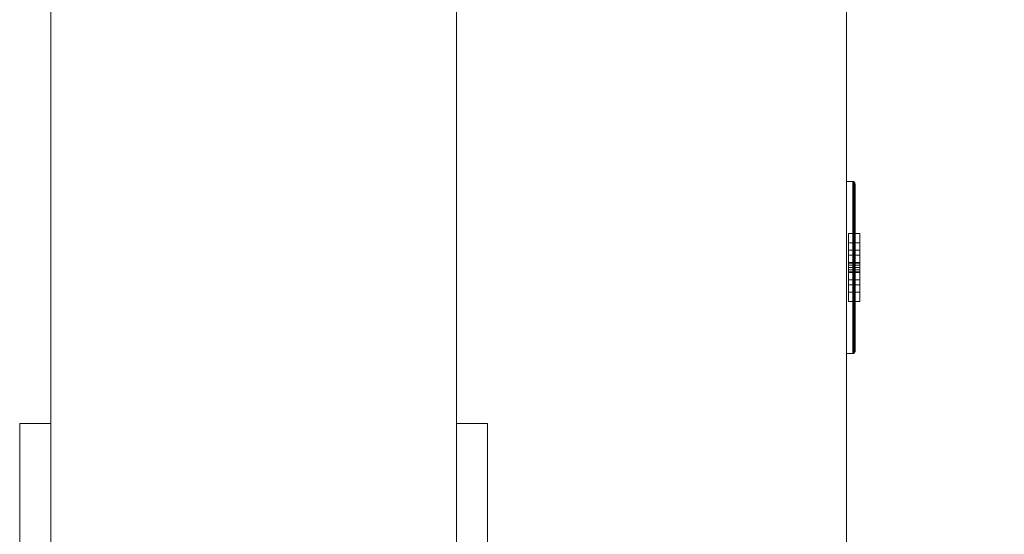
# Model space of a CAD drawing. Header units: inches. Extents: x -263 to 528, y -1 to 602.
# Tile 305 of 656: x -262.75 to -246.97, y 517.22 to 525.47. Entities that reach past the tile are written whole.
import ezdxf

# ---------------------------------------------------------------- set-up
doc = ezdxf.new("R2010")
doc.units = ezdxf.units.IN
doc.header["$MEASUREMENT"] = 0
for name, color, linetype in [('Twindo - Electrical', 7, 'Continuous'), ('Twindo - Fixtures', 7, 'Continuous'), ('Twindo - Slabs', 7, 'Continuous'), ('Twindo - Walls', 7, 'Continuous'), ('Windows', 7, 'Continuous')]:
    doc.layers.add(name, color=color, linetype=linetype)

# ---------------------------------------------------------------- blocks, each defined once
blk = doc.blocks.new('Wall_CD879D56-22B8-4084-A339-52AE3E4B1703', base_point=(-249.5, 579.5))
at = {"layer": 'Twindo - Walls', "lineweight": 0}
mesh = blk.add_polyface(dxfattribs=at)
corners = [(-262.25, 387, 101), (-262.25, 579.5, 101), (-262.25, 579.5, -6), (-262.25, 387, -6), (-262.25, 451.5, 36), (-262.25, 511.5, 36), (-262.25, 511.5, 92), (-262.25, 451.5, 92), (-249.5, 387, 101), (-249.5, 579.5, 101), (-249.5, 579.5, -6), (-249.5, 387, -6), (-249.5, 451.5, 36), (-249.5, 511.5, 36), (-249.5, 511.5, 92), (-249.5, 451.5, 92)]
mesh.append_faces([[corners[k] for k in face] for face in [(8, 9, 1, 0), (10, 2, 1, 9), (3, 2, 10, 11), (11, 8, 0, 3), (12, 13, 5, 4), (13, 14, 6, 5), (14, 15, 7, 6), (15, 12, 4, 7)]], dxfattribs={"color": 254})
mesh.append_faces([[corners[k] for k in face] for face in [(3, 4, 2), (2, 5, 1), (10, 13, 11), (11, 12, 8)]], dxfattribs={"vtx0": -1, "vtx1": -1, "color": 254})
mesh.append_faces([[corners[k] for k in face] for face in [(6, 0, 1), (0, 7, 4), (2, 4, 5), (15, 9, 8), (9, 14, 13), (11, 13, 12)]], dxfattribs={"vtx0": -1, "vtx2": -1, "color": 254})
mesh.append_faces([[corners[k] for k in face] for face in [(6, 7, 0), (5, 6, 1), (3, 0, 4), (15, 14, 9), (12, 15, 8), (10, 9, 13)]], dxfattribs={"vtx1": -1, "vtx2": -1, "color": 254})
blk = doc.blocks.new('Slab_D0BD3B49-249D-4DA8-80D4-D821BCE50D6B', base_point=(-249.5, 387))
at = {"layer": 'Twindo - Slabs', "lineweight": 0}
mesh = blk.add_polyface(dxfattribs=at)
corners = [(-192, 387), (-249.5, 387), (-249.5, 387, -6), (-192, 387, -6), (-89.75, 579.5), (-249.5, 579.5), (-192, 134.5), (-132, 134.5), (-132, 124.5), (10, 124.5), (10, 13.75), (161.5, 13.75), (161.5, 6.5), (252, 6.5), (252, 14), (415.5, 14), (415.5, 322.5), (222.5, 322.5), (222.5, 357.5), (-4, 357.5), (-4, 413), (101.5, 413), (101.5, 553.5), (-89.75, 553.5), (-249.5, 579.5, -6), (-192, 134.5, -6), (-89.75, 579.5, -6), (-89.75, 553.5, -6), (101.5, 553.5, -6), (101.5, 413, -6), (-4, 413, -6), (-4, 357.5, -6), (222.5, 357.5, -6), (222.5, 322.5, -6), (415.5, 322.5, -6), (415.5, 14, -6), (252, 14, -6), (252, 6.5, -6), (161.5, 6.5, -6), (161.5, 13.75, -6), (10, 13.75, -6), (10, 124.5, -6), (-132, 124.5, -6), (-132, 134.5, -6)]
mesh.append_faces([[corners[k] for k in face] for face in [(0, 1, 2, 3), (1, 5, 24, 2), (6, 0, 3, 25), (5, 4, 26, 24), (7, 6, 25, 43), (8, 7, 43, 42), (9, 8, 42, 41), (10, 9, 41, 40), (11, 10, 40, 39), (12, 11, 39, 38), (13, 12, 38, 37), (14, 13, 37, 36), (15, 14, 36, 35), (16, 15, 35, 34), (17, 16, 34, 33), (18, 17, 33, 32), (19, 18, 32, 31), (20, 19, 31, 30), (21, 20, 30, 29), (22, 21, 29, 28), (23, 22, 28, 27), (4, 23, 27, 26)]], dxfattribs={"color": 254})
mesh.append_faces([[corners[k] for k in face] for face in [(22, 20, 21), (16, 14, 15)]], dxfattribs={"vtx0": -1, "color": 254})
mesh.append_faces([[corners[k] for k in face] for face in [(28, 30, 27), (34, 36, 33)]], dxfattribs={"vtx0": -1, "vtx1": -1, "color": 254})
mesh.append_faces([[corners[k] for k in face] for face in [(4, 0, 7), (19, 23, 8), (19, 9, 11), (43, 3, 26), (42, 27, 31), (39, 41, 31)]], dxfattribs={"vtx0": -1, "vtx1": -1, "vtx2": -1, "color": 254})
mesh.append_faces([[corners[k] for k in face] for face in [(23, 7, 8), (19, 8, 9), (17, 11, 12), (17, 12, 13), (17, 13, 14), (3, 24, 26), (43, 26, 27), (39, 31, 32), (39, 32, 33)]], dxfattribs={"vtx0": -1, "vtx2": -1, "color": 254})
mesh.append_faces([[corners[k] for k in face] for face in [(29, 30, 28), (35, 36, 34)]], dxfattribs={"vtx1": -1, "color": 254})
mesh.append_faces([[corners[k] for k in face] for face in [(4, 5, 0), (23, 4, 7), (19, 20, 23), (22, 23, 20), (18, 19, 11), (17, 18, 11), (16, 17, 14), (42, 43, 27), (30, 31, 27), (41, 42, 31), (38, 39, 33), (37, 38, 33), (36, 37, 33)]], dxfattribs={"vtx1": -1, "vtx2": -1, "color": 254})
mesh.append_faces([[corners[k] for k in face] for face in [(5, 1, 0), (0, 6, 7), (9, 10, 11), (3, 2, 24), (43, 25, 3), (39, 40, 41)]], dxfattribs={"vtx2": -1, "color": 254})
blk = doc.blocks.new('Slab_C16FED3F-F51D-4887-95C2-45D370958F54', base_point=(-255.75, 595))
at = {"layer": 'Twindo - Slabs', "lineweight": 0}
mesh = blk.add_polyface(dxfattribs=at)
corners = [(95.5, 568, 128), (95.5, 570, 128), (-75.75, 570, 128), (-75.75, 595, 128), (-255.75, 595, 128), (-255.75, 379, 128), (-198, 379, 128), (-198, 134.5, 128), (-136, 134.5, 128), (-136, 110.5, 128), (6.5, 110.5, 128), (6.5, 6.5, 128), (315.5, 6.5, 128), (315.5, 8, 128), (378.5, 8, 128), (378.5, 6.5, 128), (523, 6.5, 128), (523, 132.25, 128), (421.5, 132.25, 128), (421.5, 333, 128), (239, 333, 128), (239, 391.501, 128), (240, 391.501, 128), (240, 457, 128), (237, 457, 128), (237, 568, 128), (201, 127.5, 128), (201, 128.125, 128), (244.5, 128.125, 128), (244.5, 127.5, 128), (244.5, 15, 128), (161.5, 15, 128), (161.5, 146.5, 128), (200.935, 146.5, 128), (200.997, 146.5, 128), (200.997, 128.5, 128), (95.5, 568, 101), (95.5, 570, 101), (-75.75, 570, 101), (-75.75, 595, 101), (-255.75, 595, 101), (-255.75, 379, 101), (-198, 379, 101), (-198, 134.5, 101), (-136, 134.5, 101), (-136, 110.5, 101), (6.5, 110.5, 101), (6.5, 6.5, 101), (315.5, 6.5, 101), (315.5, 8, 101), (378.5, 8, 101), (378.5, 6.5, 101), (523, 6.5, 101), (523, 132.25, 101), (421.5, 132.25, 101), (421.5, 333, 101), (239, 333, 101), (239, 391.501, 101), (240, 391.501, 101), (240, 457, 101), (237, 457, 101), (237, 568, 101), (201, 127.5, 120), (201, 128, 120), (201, 128.125, 120), (244.5, 128.125, 120), (244.5, 128, 120), (244.5, 127.5, 120), (244.5, 127.5, 101), (244.5, 15, 101), (161.5, 15, 101), (161.5, 146.5, 101), (200.935, 146.5, 101), (200.997, 146.5, 101), (200.997, 128.5, 114.5), (201, 127.5, 101)]
mesh.append_faces([[corners[k] for k in face] for face in [(36, 37, 1, 0), (37, 38, 2, 1), (38, 39, 3, 2), (39, 40, 4, 3), (40, 41, 5, 4), (41, 42, 6, 5), (42, 43, 7, 6), (43, 44, 8, 7), (44, 45, 9, 8), (45, 46, 10, 9), (46, 47, 11, 10), (47, 48, 12, 11), (48, 49, 13, 12), (49, 50, 14, 13), (50, 51, 15, 14), (51, 52, 16, 15), (52, 53, 17, 16), (53, 54, 18, 17), (54, 55, 19, 18), (55, 56, 20, 19), (56, 57, 21, 20), (57, 58, 22, 21), (58, 59, 23, 22), (59, 60, 24, 23), (60, 61, 25, 24), (61, 36, 0, 25), (28, 27, 64, 65), (69, 70, 31, 30), (70, 71, 32, 31), (33, 32, 71, 72), (33, 72, 73, 34), (34, 73, 74, 35), (62, 67, 66, 63), (65, 64, 63, 66), (67, 62, 75, 68), (72, 74, 73)]], dxfattribs={"color": 254})
mesh.append_faces([[corners[k] for k in face] for face in [(23, 21, 22), (27, 63, 64), (29, 66, 67), (29, 69, 30), (75, 74, 72), (52, 54, 53)]], dxfattribs={"vtx0": -1, "color": 254})
mesh.append_faces([[corners[k] for k in face] for face in [(16, 18, 15), (59, 57, 60)]], dxfattribs={"vtx0": -1, "vtx1": -1, "color": 254})
mesh.append_faces([[corners[k] for k in face] for face in [(3, 6, 8), (31, 0, 11), (0, 32, 34), (24, 34, 27), (20, 24, 27), (28, 30, 12), (20, 28, 13), (75, 26, 74), (44, 42, 39), (47, 36, 70), (75, 60, 56), (49, 68, 56)]], dxfattribs={"vtx0": -1, "vtx1": -1, "vtx2": -1, "color": 254})
mesh.append_faces([[corners[k] for k in face] for face in [(2, 8, 9), (2, 9, 10), (0, 10, 11), (20, 27, 28), (30, 11, 12), (28, 12, 13), (20, 13, 14), (18, 14, 15), (42, 40, 39), (44, 39, 38), (46, 38, 37), (46, 37, 36), (72, 36, 61), (75, 61, 60), (47, 70, 69), (49, 69, 68), (50, 56, 55), (50, 55, 54)]], dxfattribs={"vtx0": -1, "vtx2": -1, "color": 254})
mesh.append_faces([[corners[k] for k in face] for face in [(17, 18, 16), (58, 57, 59)]], dxfattribs={"vtx1": -1, "color": 254})
mesh.append_faces([[corners[k] for k in face] for face in [(3, 4, 6), (2, 3, 8), (1, 2, 10), (0, 1, 10), (31, 32, 0), (25, 0, 34), (24, 25, 34), (20, 21, 24), (23, 24, 21), (30, 31, 11), (19, 20, 14), (18, 19, 14), (45, 44, 38), (46, 45, 38), (47, 46, 36), (71, 70, 36), (72, 71, 36), (75, 72, 61), (57, 56, 60), (68, 75, 56), (48, 47, 69), (49, 48, 69), (50, 49, 56), (51, 50, 54), (52, 51, 54)]], dxfattribs={"vtx1": -1, "vtx2": -1, "color": 254})
mesh.append_faces([[corners[k] for k in face] for face in [(4, 5, 6), (6, 7, 8), (26, 35, 74), (42, 41, 40), (44, 43, 42)]], dxfattribs={"vtx2": -1, "color": 254})
mesh.append_faces([[corners[k] for k in face] for face in [(27, 26, 62, 63), (29, 28, 65, 66), (29, 67, 68, 69)]], dxfattribs={"vtx3": -1, "color": 254})
blk = doc.blocks.new('Object_391D9C6C-2B8C-4EC9-9561-20369551DBED')
at = {"layer": 'Twindo - Electrical', "lineweight": 0}
mesh = blk.add_polyface(dxfattribs=at)
corners = [(-249.362, 520.156, 11.67), (-249.362, 522.844, 11.67), (-249.362, 522.844, 16.326), (-249.362, 520.156, 16.326), (-249.362, 521.894, 12.817), (-249.362, 521.106, 12.817), (-249.362, 520.956, 13.289), (-249.362, 521.106, 13.762), (-249.362, 521.894, 13.762), (-249.362, 522.044, 13.289), (-249.362, 521.106, 15.179), (-249.362, 521.894, 15.179), (-249.362, 522.044, 14.707), (-249.362, 521.894, 14.234), (-249.362, 521.106, 14.234), (-249.362, 520.956, 14.707), (-249.363, 520.148, 11.661), (-249.363, 522.852, 11.661), (-249.363, 522.852, 16.335), (-249.363, 520.148, 16.335), (-249.466, 521.894, 12.817), (-249.466, 521.106, 12.817), (-249.466, 520.956, 13.289), (-249.466, 521.106, 13.762), (-249.466, 521.894, 13.762), (-249.466, 522.044, 13.289), (-249.466, 521.106, 15.179), (-249.466, 521.894, 15.179), (-249.466, 522.044, 14.707), (-249.466, 521.894, 14.234), (-249.466, 521.106, 14.234), (-249.466, 520.956, 14.707), (-249.372, 520.132, 11.646), (-249.372, 522.868, 11.646), (-249.372, 522.868, 16.35), (-249.372, 520.132, 16.35), (-249.388, 520.123, 11.637), (-249.388, 522.877, 11.637), (-249.388, 522.877, 16.359), (-249.388, 520.123, 16.359), (-249.397, 520.122, 11.636), (-249.397, 522.878, 11.636), (-249.397, 522.878, 16.36), (-249.397, 520.122, 16.36), (-249.5, 520.122, 11.636), (-249.5, 522.878, 11.636), (-249.5, 522.878, 16.36), (-249.5, 520.122, 16.36)]
mesh.append_faces([[corners[k] for k in face] for face in [(1, 0, 16, 17), (2, 1, 17, 18), (3, 2, 18, 19), (0, 3, 19, 16), (4, 20, 21, 5), (5, 21, 22, 6), (6, 22, 23, 7), (7, 23, 24, 8), (8, 24, 25, 9), (9, 25, 20, 4), (11, 10, 26, 27), (12, 11, 27, 28), (13, 12, 28, 29), (14, 13, 29, 30), (15, 14, 30, 31), (10, 15, 31, 26), (17, 16, 32, 33), (18, 17, 33, 34), (19, 18, 34, 35), (16, 19, 35, 32), (33, 32, 36, 37), (34, 33, 37, 38), (35, 34, 38, 39), (32, 35, 39, 36), (37, 36, 40, 41), (38, 37, 41, 42), (39, 38, 42, 43), (36, 39, 43, 40), (41, 40, 44, 45), (42, 41, 45, 46), (43, 42, 46, 47), (40, 43, 47, 44), (46, 45, 44, 47)]], dxfattribs={"color": 7})
mesh.append_faces([[corners[k] for k in face] for face in [(22, 25, 24, 23), (28, 31, 30, 29)]], dxfattribs={"vtx0": -1, "color": 7})
mesh.append_faces([[corners[k] for k in face] for face in [(1, 4, 0), (0, 6, 3)]], dxfattribs={"vtx0": -1, "vtx1": -1, "color": 7})
mesh.append_faces([[corners[k] for k in face] for face in [(2, 13, 8), (7, 14, 3)]], dxfattribs={"vtx0": -1, "vtx1": -1, "vtx2": -1, "color": 7})
mesh.append_faces([[corners[k] for k in face] for face in [(10, 2, 3), (2, 11, 12), (2, 12, 13), (7, 13, 14), (2, 8, 9), (1, 9, 4), (0, 4, 5), (0, 5, 6)]], dxfattribs={"vtx0": -1, "vtx2": -1, "color": 7})
mesh.append_faces([[corners[k] for k in face] for face in [(10, 11, 2), (15, 10, 3), (14, 15, 3), (7, 8, 13), (6, 7, 3), (1, 2, 9)]], dxfattribs={"vtx1": -1, "vtx2": -1, "color": 7})
mesh.append_faces([[corners[k] for k in face] for face in [(22, 21, 20, 25), (28, 27, 26, 31)]], dxfattribs={"vtx3": -1, "color": 7})
mesh = blk.add_polyface(dxfattribs=at)
corners = [(-249.466, 521.894, 12.817), (-249.466, 522.044, 13.289), (-249.283, 522.044, 13.289), (-249.283, 521.894, 12.817), (-249.466, 521.894, 13.762), (-249.283, 521.894, 13.762), (-249.466, 521.106, 13.762), (-249.283, 521.106, 13.762), (-249.466, 520.956, 13.289), (-249.283, 520.956, 13.289), (-249.466, 521.106, 12.817), (-249.283, 521.106, 12.817), (-249.466, 521.303, 13.289), (-249.466, 521.224, 13.289), (-249.283, 521.224, 13.289), (-249.283, 521.303, 13.289), (-249.466, 521.224, 13.526), (-249.283, 521.224, 13.526), (-249.466, 521.303, 13.526), (-249.283, 521.303, 13.526), (-249.466, 521.697, 13.289), (-249.466, 521.697, 13.526), (-249.283, 521.697, 13.526), (-249.283, 521.697, 13.289), (-249.466, 521.776, 13.526), (-249.283, 521.776, 13.526), (-249.466, 521.776, 13.289), (-249.283, 521.776, 13.289), (-249.466, 521.421, 12.896), (-249.466, 521.421, 12.974), (-249.283, 521.421, 12.974), (-249.283, 521.421, 12.896), (-249.466, 521.432, 13.014), (-249.283, 521.432, 13.014), (-249.466, 521.461, 13.043), (-249.283, 521.461, 13.043), (-249.466, 521.5, 13.053), (-249.283, 521.5, 13.053), (-249.466, 521.539, 13.043), (-249.283, 521.539, 13.043), (-249.466, 521.568, 13.014), (-249.283, 521.568, 13.014), (-249.466, 521.579, 12.974), (-249.283, 521.579, 12.974), (-249.466, 521.579, 12.896), (-249.283, 521.579, 12.896)]
mesh.append_faces([[corners[k] for k in face] for face in [(0, 1, 2, 3), (1, 4, 5, 2), (4, 6, 7, 5), (6, 8, 9, 7), (8, 10, 11, 9), (10, 0, 3, 11), (12, 13, 14, 15), (13, 16, 17, 14), (16, 18, 19, 17), (18, 12, 15, 19), (20, 21, 22, 23), (21, 24, 25, 22), (24, 26, 27, 25), (26, 20, 23, 27), (28, 29, 30, 31), (29, 32, 33, 30), (32, 34, 35, 33), (34, 36, 37, 35), (36, 38, 39, 37), (38, 40, 41, 39), (40, 42, 43, 41), (42, 44, 45, 43), (44, 28, 31, 45)]], dxfattribs={"color": 7})
mesh.append_faces([[corners[k] for k in face] for face in [(10, 28, 0), (0, 44, 1), (3, 45, 11), (11, 31, 9)]], dxfattribs={"vtx0": -1, "vtx1": -1, "color": 7})
mesh.append_faces([[corners[k] for k in face] for face in [(24, 18, 4), (8, 1, 36), (17, 22, 7), (2, 9, 37)]], dxfattribs={"vtx0": -1, "vtx1": -1, "vtx2": -1, "color": 7})
mesh.append_faces([[corners[k] for k in face] for face in [(18, 6, 4), (8, 16, 13), (12, 21, 20), (26, 4, 1), (8, 36, 34), (8, 34, 32), (8, 32, 29), (8, 29, 28), (0, 28, 44), (22, 5, 7), (2, 25, 27), (23, 19, 15), (14, 7, 9), (2, 37, 39), (2, 39, 41), (2, 41, 43), (2, 43, 45), (11, 45, 31)]], dxfattribs={"vtx0": -1, "vtx2": -1, "color": 7})
mesh.append_faces([[corners[k] for k in face] for face in [(18, 16, 6), (8, 6, 16), (12, 18, 21), (26, 24, 4), (38, 36, 1), (40, 38, 1), (42, 40, 1), (44, 42, 1), (10, 8, 28), (22, 25, 5), (2, 5, 25), (23, 22, 19), (14, 17, 7), (35, 37, 9), (33, 35, 9), (30, 33, 9), (31, 30, 9), (3, 2, 45)]], dxfattribs={"vtx1": -1, "vtx2": -1, "color": 7})
mesh = blk.add_polyface(dxfattribs=at)
corners = [(-249.466, 521.894, 14.234), (-249.466, 522.044, 14.707), (-249.283, 522.044, 14.707), (-249.283, 521.894, 14.234), (-249.466, 521.894, 15.179), (-249.283, 521.894, 15.179), (-249.466, 521.106, 15.179), (-249.283, 521.106, 15.179), (-249.466, 520.956, 14.707), (-249.283, 520.956, 14.707), (-249.466, 521.106, 14.234), (-249.283, 521.106, 14.234), (-249.466, 521.303, 14.707), (-249.466, 521.224, 14.707), (-249.283, 521.224, 14.707), (-249.283, 521.303, 14.707), (-249.466, 521.224, 14.943), (-249.283, 521.224, 14.943), (-249.466, 521.303, 14.943), (-249.283, 521.303, 14.943), (-249.466, 521.697, 14.707), (-249.466, 521.697, 14.943), (-249.283, 521.697, 14.943), (-249.283, 521.697, 14.707), (-249.466, 521.776, 14.943), (-249.283, 521.776, 14.943), (-249.466, 521.776, 14.707), (-249.283, 521.776, 14.707), (-249.466, 521.421, 14.313), (-249.466, 521.421, 14.392), (-249.283, 521.421, 14.392), (-249.283, 521.421, 14.313), (-249.466, 521.432, 14.431), (-249.283, 521.432, 14.431), (-249.466, 521.461, 14.46), (-249.283, 521.461, 14.46), (-249.466, 521.5, 14.47), (-249.283, 521.5, 14.47), (-249.466, 521.539, 14.46), (-249.283, 521.539, 14.46), (-249.466, 521.568, 14.431), (-249.283, 521.568, 14.431), (-249.466, 521.579, 14.392), (-249.283, 521.579, 14.392), (-249.466, 521.579, 14.313), (-249.283, 521.579, 14.313)]
mesh.append_faces([[corners[k] for k in face] for face in [(0, 1, 2, 3), (1, 4, 5, 2), (4, 6, 7, 5), (6, 8, 9, 7), (8, 10, 11, 9), (10, 0, 3, 11), (12, 13, 14, 15), (13, 16, 17, 14), (16, 18, 19, 17), (18, 12, 15, 19), (20, 21, 22, 23), (21, 24, 25, 22), (24, 26, 27, 25), (26, 20, 23, 27), (28, 29, 30, 31), (29, 32, 33, 30), (32, 34, 35, 33), (34, 36, 37, 35), (36, 38, 39, 37), (38, 40, 41, 39), (40, 42, 43, 41), (42, 44, 45, 43), (44, 28, 31, 45)]], dxfattribs={"color": 7})
mesh.append_faces([[corners[k] for k in face] for face in [(10, 28, 0), (0, 44, 1), (3, 45, 11), (11, 31, 9)]], dxfattribs={"vtx0": -1, "vtx1": -1, "color": 7})
mesh.append_faces([[corners[k] for k in face] for face in [(24, 18, 4), (8, 1, 36), (17, 22, 7), (2, 9, 37)]], dxfattribs={"vtx0": -1, "vtx1": -1, "vtx2": -1, "color": 7})
mesh.append_faces([[corners[k] for k in face] for face in [(18, 6, 4), (8, 16, 13), (12, 21, 20), (26, 4, 1), (8, 36, 34), (8, 34, 32), (8, 32, 29), (8, 29, 28), (0, 28, 44), (22, 5, 7), (2, 25, 27), (23, 19, 15), (14, 7, 9), (2, 37, 39), (2, 39, 41), (2, 41, 43), (2, 43, 45), (11, 45, 31)]], dxfattribs={"vtx0": -1, "vtx2": -1, "color": 7})
mesh.append_faces([[corners[k] for k in face] for face in [(18, 16, 6), (8, 6, 16), (12, 18, 21), (26, 24, 4), (38, 36, 1), (40, 38, 1), (42, 40, 1), (44, 42, 1), (10, 8, 28), (22, 25, 5), (2, 5, 25), (23, 22, 19), (14, 17, 7), (35, 37, 9), (33, 35, 9), (30, 33, 9), (31, 30, 9), (3, 2, 45)]], dxfattribs={"vtx1": -1, "vtx2": -1, "color": 7})
blk = doc.blocks.new('Wall_2FA8A561-0A59-413F-BC6F-424DB7B28623', base_point=(-255.75, 379))
at = {"layer": 'Twindo - Walls', "lineweight": 0}
mesh = blk.add_polyface(dxfattribs=at)
corners = [(-262.25, 372.5, 254), (-262.25, 601.5, 254), (-262.25, 601.5, 101), (-262.25, 372.5, 101), (-262.25, 447, 222), (-262.25, 413, 222), (-262.25, 413, 152), (-262.25, 447, 152), (-262.25, 563, 152), (-262.25, 563, 222), (-262.25, 529, 222), (-262.25, 529, 152), (-262.25, 459, 152), (-262.25, 517, 152), (-262.25, 517, 222), (-262.25, 459, 222), (-255.75, 372.5, 254), (-255.75, 601.5, 254), (-255.75, 601.5, 101), (-255.75, 372.5, 101), (-255.75, 447, 222), (-255.75, 413, 222), (-255.75, 413, 152), (-255.75, 447, 152), (-255.75, 563, 222), (-255.75, 563, 152), (-255.75, 529, 222), (-255.75, 529, 152), (-255.75, 459, 152), (-255.75, 517, 152), (-255.75, 517, 222), (-255.75, 459, 222)]
mesh.append_faces([[corners[k] for k in face] for face in [(16, 17, 1, 0), (2, 1, 17, 18), (3, 2, 18, 19), (3, 19, 16, 0), (5, 4, 20, 21), (6, 5, 21, 22), (7, 6, 22, 23), (4, 7, 23, 20), (24, 9, 8, 25), (26, 10, 9, 24), (27, 11, 10, 26), (25, 8, 11, 27), (28, 29, 13, 12), (29, 30, 14, 13), (30, 31, 15, 14), (31, 28, 12, 15)]], dxfattribs={"color": 254})
mesh.append_faces([[corners[k] for k in face] for face in [(3, 11, 2), (2, 8, 1), (18, 23, 19), (19, 22, 16)]], dxfattribs={"vtx0": -1, "vtx1": -1, "color": 254})
mesh.append_faces([[corners[k] for k in face] for face in [(14, 4, 1), (9, 14, 1), (3, 6, 11), (31, 26, 16), (21, 31, 16), (18, 25, 23)]], dxfattribs={"vtx0": -1, "vtx1": -1, "vtx2": -1, "color": 254})
mesh.append_faces([[corners[k] for k in face] for face in [(4, 0, 1), (0, 5, 6), (7, 15, 12), (13, 10, 11), (2, 11, 8), (26, 17, 16), (17, 24, 25), (27, 30, 29), (28, 20, 23), (19, 23, 22)]], dxfattribs={"vtx0": -1, "vtx2": -1, "color": 254})
mesh.append_faces([[corners[k] for k in face] for face in [(4, 5, 0), (7, 4, 15), (13, 14, 10), (8, 9, 1), (3, 0, 6), (26, 24, 17), (27, 26, 30), (28, 31, 20), (22, 21, 16), (18, 17, 25)]], dxfattribs={"vtx1": -1, "vtx2": -1, "color": 254})
blk = doc.blocks.new('Slab_C344388F-6E50-4F51-87E6-74C99ED75FC3', base_point=(-255.75, 595))
at = {"layer": 'Twindo - Fixtures', "lineweight": 0}
mesh = blk.add_polyface(dxfattribs=at)
corners = [(-255.75, 595, 254), (-255.75, 595, 248), (-255.75, 379, 248), (-255.75, 379, 254), (-75.75, 595, 254), (-75.75, 595, 248), (-75.75, 379, 248), (-218.75, 416, 248), (-112.75, 416, 248), (-112.75, 558, 248), (-218.75, 558, 248), (-75.75, 379, 254), (-112.75, 558, 254), (-112.75, 416, 254), (-218.75, 416, 254), (-218.75, 558, 254)]
mesh.append_faces([[corners[k] for k in face] for face in [(0, 1, 2, 3), (4, 5, 1, 0), (3, 2, 6, 11), (11, 6, 5, 4), (13, 8, 7, 14), (12, 9, 8, 13), (15, 10, 9, 12), (14, 7, 10, 15)]], dxfattribs={"color": 254})
mesh.append_faces([[corners[k] for k in face] for face in [(6, 8, 5), (5, 9, 1), (4, 12, 11), (11, 13, 3)]], dxfattribs={"vtx0": -1, "vtx1": -1, "color": 254})
mesh.append_faces([[corners[k] for k in face] for face in [(10, 2, 1), (2, 7, 8), (5, 8, 9), (14, 0, 3), (0, 15, 12), (11, 12, 13)]], dxfattribs={"vtx0": -1, "vtx2": -1, "color": 254})
mesh.append_faces([[corners[k] for k in face] for face in [(10, 7, 2), (9, 10, 1), (6, 2, 8), (14, 15, 0), (13, 14, 3), (4, 0, 12)]], dxfattribs={"vtx1": -1, "vtx2": -1, "color": 254})
blk = doc.blocks.new('Window_6ADAA4D4-691C-466B-A0D0-1B581FEC9D52')
at = {"layer": 'Windows', "lineweight": 0}
mesh = blk.add_polyface(dxfattribs=at)
corners = [(-262.75, 519, 224), (-262.75, 517, 222), (-262.25, 517, 222), (-262.25, 519, 224), (-262.75, 517, 151.75), (-262.25, 517, 151.75), (-262.75, 519, 149.75), (-262.25, 519, 149.75)]
mesh.append_faces([[corners[k] for k in face] for face in [(0, 1, 2, 3), (1, 4, 5, 2), (4, 6, 7, 5), (6, 0, 3, 7), (0, 6, 4, 1), (3, 2, 5, 7)]], dxfattribs={"color": 7})
mesh = blk.add_polyface(dxfattribs=at)
corners = [(-262.75, 519, 149.75), (-262.75, 517, 151.75), (-262.25, 517, 151.75), (-262.25, 519, 149.75), (-262.75, 459, 151.75), (-262.25, 459, 151.75), (-262.75, 457, 149.75), (-262.25, 457, 149.75)]
mesh.append_faces([[corners[k] for k in face] for face in [(0, 1, 2, 3), (1, 4, 5, 2), (4, 6, 7, 5), (6, 0, 3, 7), (0, 6, 4, 1), (3, 2, 5, 7)]], dxfattribs={"color": 7})
mesh = blk.add_polyface(dxfattribs=at)
corners = [(-262.75, 457, 224), (-262.75, 459, 222), (-262.25, 459, 222), (-262.25, 457, 224), (-262.75, 517, 222), (-262.25, 517, 222), (-262.75, 519, 224), (-262.25, 519, 224)]
mesh.append_faces([[corners[k] for k in face] for face in [(0, 1, 2, 3), (1, 4, 5, 2), (4, 6, 7, 5), (6, 0, 3, 7), (0, 6, 4, 1), (3, 2, 5, 7)]], dxfattribs={"color": 7})
mesh = blk.add_polyface(dxfattribs=at)
corners = [(-255.25, 519, 224), (-255.75, 519, 224), (-255.75, 517, 222), (-255.25, 517, 222), (-255.75, 517, 152), (-255.25, 517, 152), (-255.75, 519, 150), (-255.25, 519, 150)]
mesh.append_faces([[corners[k] for k in face] for face in [(0, 1, 2, 3), (3, 2, 4, 5), (5, 4, 6, 7), (7, 6, 1, 0), (0, 3, 5, 7), (1, 6, 4, 2)]], dxfattribs={"color": 7})
mesh = blk.add_polyface(dxfattribs=at)
corners = [(-255.25, 519, 150), (-255.75, 519, 150), (-255.75, 517, 152), (-255.25, 517, 152), (-255.75, 459, 152), (-255.25, 459, 152), (-255.75, 457, 150), (-255.25, 457, 150)]
mesh.append_faces([[corners[k] for k in face] for face in [(0, 1, 2, 3), (3, 2, 4, 5), (5, 4, 6, 7), (7, 6, 1, 0), (0, 3, 5, 7), (1, 6, 4, 2)]], dxfattribs={"color": 7})
mesh = blk.add_polyface(dxfattribs=at)
corners = [(-255.25, 457, 224), (-255.75, 457, 224), (-255.75, 459, 222), (-255.25, 459, 222), (-255.75, 517, 222), (-255.25, 517, 222), (-255.75, 519, 224), (-255.25, 519, 224)]
mesh.append_faces([[corners[k] for k in face] for face in [(0, 1, 2, 3), (3, 2, 4, 5), (5, 4, 6, 7), (7, 6, 1, 0), (0, 3, 5, 7), (1, 6, 4, 2)]], dxfattribs={"color": 7})

msp = doc.modelspace()

# ---------------------------------------------------------------- block references
at = {"layer": 'Twindo - Electrical', "color": 36, "linetype": 'Continuous', "lineweight": 18, "true_color": 0x783c00}
msp.add_blockref('Object_391D9C6C-2B8C-4EC9-9561-20369551DBED', (0, 0), dxfattribs=at)
at = {"layer": 'Twindo - Fixtures', "color": 251, "linetype": 'Continuous', "lineweight": 18, "true_color": 0x4a4a4a}
msp.add_blockref('Slab_C344388F-6E50-4F51-87E6-74C99ED75FC3', (-255.75, 595), dxfattribs=at)
at = {"layer": 'Twindo - Slabs', "color": 251, "linetype": 'Continuous', "lineweight": 18, "true_color": 0x4a4a4a}
for name, p in [('Slab_C16FED3F-F51D-4887-95C2-45D370958F54', (-255.75, 595)), ('Slab_D0BD3B49-249D-4DA8-80D4-D821BCE50D6B', (-249.5, 387))]:
    msp.add_blockref(name, p, dxfattribs=at)
at = {"layer": 'Twindo - Walls', "color": 7, "lineweight": 35}
for name, p in [('Wall_2FA8A561-0A59-413F-BC6F-424DB7B28623', (-255.75, 379)), ('Wall_CD879D56-22B8-4084-A339-52AE3E4B1703', (-249.5, 579.5))]:
    msp.add_blockref(name, p, dxfattribs=at)
at = {"layer": 'Windows', "color": 155, "linetype": 'Continuous', "lineweight": 18, "true_color": 0x506e96}
msp.add_blockref('Window_6ADAA4D4-691C-466B-A0D0-1B581FEC9D52', (0, 0), dxfattribs=at)

doc.saveas('drawing.dxf')
